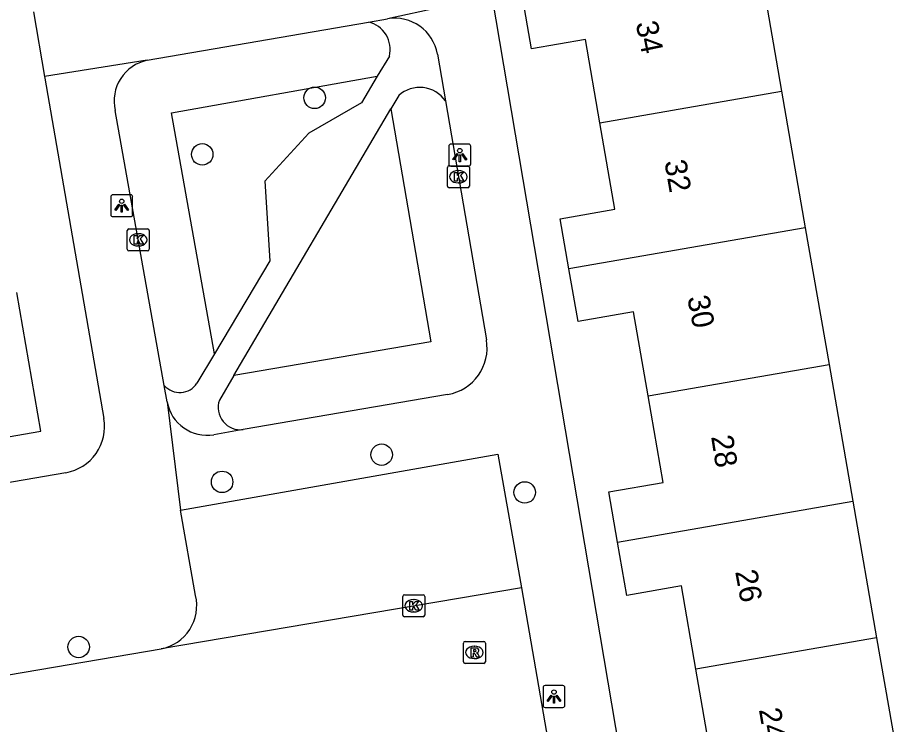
# Model space of a CAD drawing. Extents: x 162880 to 165536, y 384011 to 385179.
# Drawn here: x 164029.07 to 164069.23, y 384605.16 to 384637.32 of the extents above; entities that cross this region are included whole.
import ezdxf

# ---------------------------------------------------------------- set-up
doc = ezdxf.new("R2010")
doc.units = 0
for name, color, linetype in [('IMGEO_Boom', 7, 'Continuous'), ('IMGEO_Groenvoorziening', 7, 'Continuous'), ('IMGEO_Kolk', 7, 'Continuous'), ('IMGEO_Lichtpunt', 7, 'Continuous'), ('IMGEO_Pand', 7, 'Continuous'), ('IMGEO_Pand_nummerreeks', 7, 'Continuous'), ('IMGEO_Rijbaan_lokaal_open', 7, 'Continuous'), ('IMGEO_Rioolput', 7, 'Continuous'), ('IMGEO_Voetpad_open', 7, 'Continuous')]:
    doc.layers.add(name, color=color, linetype=linetype)

msp = doc.modelspace()

# ---------------------------------------------------------------- linework, layer by layer
at = {"layer": 'IMGEO_Boom'}
for centre in [(164042.581, 384633.673), (164037.468, 384631.098), (164045.63, 384617.434), (164038.372, 384616.196), (164052.137, 384615.716), (164031.844, 384608.684)]:
    msp.add_circle(centre, 0.489, dxfattribs=at)
at = {"layer": 'IMGEO_Groenvoorziening'}
for points in [[(164038.02, 384622.023), (164036.07, 384632.985), (164045.432, 384634.653)], [(164046.054, 384633.175), (164047.873, 384622.576), (164038.906, 384621.036)]]:
    msp.add_lwpolyline(points, dxfattribs=at)
at = {"layer": 'IMGEO_Kolk'}
for p, q in [((164048.697, 384630.582), (164049.549, 384630.582)), ((164048.622, 384629.656), (164048.622, 384630.508)), ((164049.11, 384630.362), (164049.135, 384630.362)), ((164049.623, 384630.508), (164049.623, 384629.656)), ((164049.133, 384629.802), (164049.108, 384629.802)), ((164049.549, 384629.582), (164048.697, 384629.582)), ((164034.056, 384626.784), (164034.056, 384627.636)), ((164034.131, 384627.71), (164034.983, 384627.71)), ((164034.544, 384627.49), (164034.569, 384627.49)), ((164035.057, 384627.636), (164035.057, 384626.784)), ((164034.983, 384626.71), (164034.131, 384626.71)), ((164034.567, 384626.93), (164034.542, 384626.93)), ((164046.589, 384610.133), (164046.589, 384610.985)), ((164046.664, 384611.059), (164047.516, 384611.059)), ((164047.59, 384610.985), (164047.59, 384610.133)), ((164047.077, 384610.839), (164047.102, 384610.839)), ((164047.1, 384610.279), (164047.075, 384610.279)), ((164047.516, 384610.059), (164046.664, 384610.059))]:
    msp.add_line(p, q, dxfattribs=at)
for points in [[(164048.697, 384630.582), (164049.549, 384630.582)], [(164048.622, 384629.656), (164048.622, 384630.508)], [(164048.943, 384630.282), (164049.066, 384630.282), (164049.066, 384630.131), (164049.196, 384630.282), (164049.36, 384630.282), (164049.214, 384630.131), (164049.367, 384629.882), (164049.215, 384629.882), (164049.13, 384630.046), (164049.066, 384629.979), (164049.066, 384629.882), (164048.943, 384629.882), (164048.943, 384630.282)], [(164049.623, 384630.508), (164049.623, 384629.656)], [(164049.549, 384629.582), (164048.697, 384629.582)], [(164034.056, 384626.784), (164034.056, 384627.636)], [(164034.131, 384627.71), (164034.983, 384627.71)], [(164034.377, 384627.41), (164034.5, 384627.41), (164034.5, 384627.259), (164034.63, 384627.41), (164034.794, 384627.41), (164034.648, 384627.259), (164034.801, 384627.01), (164034.649, 384627.01), (164034.564, 384627.174), (164034.5, 384627.107), (164034.5, 384627.01), (164034.377, 384627.01), (164034.377, 384627.41)], [(164035.057, 384627.636), (164035.057, 384626.784)], [(164034.983, 384626.71), (164034.131, 384626.71)], [(164046.589, 384610.133), (164046.589, 384610.985)], [(164046.664, 384611.059), (164047.516, 384611.059)], [(164047.59, 384610.985), (164047.59, 384610.133)], [(164046.91, 384610.759), (164047.033, 384610.759), (164047.033, 384610.608), (164047.163, 384610.759), (164047.327, 384610.759), (164047.181, 384610.608), (164047.334, 384610.359), (164047.182, 384610.359), (164047.097, 384610.523), (164047.033, 384610.456), (164047.033, 384610.359), (164046.91, 384610.359), (164046.91, 384610.759)], [(164047.516, 384610.059), (164046.664, 384610.059)]]:
    msp.add_lwpolyline(points, dxfattribs=at)
for centre, start, end in [((164048.699, 384630.506), 91.552, 178.448), ((164048.699, 384630.506), 91.552, 178.448), ((164049.547, 384630.506), 1.552, 88.448), ((164049.547, 384630.506), 1.552, 88.448), ((164048.699, 384629.658), 181.552, 268.448), ((164048.699, 384629.658), 181.552, 268.448), ((164049.547, 384629.658), 271.552, 358.448), ((164049.547, 384629.658), 271.552, 358.448), ((164034.133, 384627.634), 91.552, 178.448), ((164034.133, 384627.634), 91.552, 178.448), ((164034.981, 384627.634), 1.552, 88.448), ((164034.981, 384627.634), 1.552, 88.448), ((164034.133, 384626.786), 181.552, 268.448), ((164034.133, 384626.786), 181.552, 268.448), ((164034.981, 384626.786), 271.552, 358.448), ((164034.981, 384626.786), 271.552, 358.448), ((164046.666, 384610.983), 91.552, 178.448), ((164046.666, 384610.983), 91.552, 178.448), ((164047.514, 384610.983), 1.552, 88.448), ((164047.514, 384610.983), 1.552, 88.448), ((164046.666, 384610.135), 181.552, 268.448), ((164046.666, 384610.135), 181.552, 268.448), ((164047.514, 384610.135), 271.552, 358.448), ((164047.514, 384610.135), 271.552, 358.448)]:
    msp.add_arc(centre, 0.0765, start, end, dxfattribs=at)
for centre, major_axis, ratio, start_param, end_param in [((164049.109, 384630.082), (-0.387, 0.002), 0.722429, 4.712389, 7.853982), ((164049.134, 384630.082), (-0.39, 0.002), 0.717154, 1.570796, 4.712389), ((164034.543, 384627.21), (-0.387, 0.002), 0.722429, 4.712389, 7.853982), ((164034.568, 384627.21), (-0.39, 0.002), 0.717154, 1.570796, 4.712389), ((164047.076, 384610.559), (-0.387, 0.002), 0.722429, 4.712389, 7.853982), ((164047.101, 384610.559), (-0.39, 0.002), 0.717154, 1.570796, 4.712389)]:
    msp.add_ellipse(centre, major_axis=major_axis, ratio=ratio, start_param=start_param, end_param=end_param, dxfattribs=at)
at = {"layer": 'IMGEO_Lichtpunt'}
for p, q in [((164048.687, 384631.47), (164048.687, 384630.663)), ((164048.687, 384631.47), (164048.687, 384630.663)), ((164049.589, 384631.565), (164048.781, 384631.565)), ((164049.589, 384631.565), (164048.781, 384631.565)), ((164049.683, 384630.663), (164049.683, 384631.47)), ((164049.683, 384630.663), (164049.683, 384631.47)), ((164048.781, 384630.569), (164049.589, 384630.569)), ((164048.781, 384630.569), (164049.589, 384630.569)), ((164033.306, 384629.168), (164033.306, 384628.361)), ((164033.306, 384629.168), (164033.306, 384628.361)), ((164034.208, 384629.263), (164033.4, 384629.263)), ((164034.208, 384629.263), (164033.4, 384629.263)), ((164034.302, 384628.361), (164034.302, 384629.168)), ((164034.302, 384628.361), (164034.302, 384629.168)), ((164033.4, 384628.267), (164034.208, 384628.267)), ((164033.4, 384628.267), (164034.208, 384628.267)), ((164053.874, 384606.926), (164053.066, 384606.926)), ((164053.874, 384606.926), (164053.066, 384606.926)), ((164052.972, 384606.831), (164052.972, 384606.024)), ((164052.972, 384606.831), (164052.972, 384606.024)), ((164053.968, 384606.024), (164053.968, 384606.831)), ((164053.968, 384606.024), (164053.968, 384606.831)), ((164053.066, 384605.93), (164053.874, 384605.93)), ((164053.066, 384605.93), (164053.874, 384605.93))]:
    msp.add_line(p, q, dxfattribs=at)
for points in [[(164049.061, 384631.134), (164049.1, 384631.106), (164048.912, 384630.844), (164048.874, 384630.871), (164049.061, 384631.134)], [(164049.163, 384631.086), (164049.21, 384631.086), (164049.21, 384630.764), (164049.163, 384630.764), (164049.163, 384631.086)], [(164049.273, 384631.106), (164049.311, 384631.133), (164049.498, 384630.871), (164049.459, 384630.843), (164049.273, 384631.106)], [(164033.68, 384628.832), (164033.719, 384628.804), (164033.531, 384628.542), (164033.493, 384628.569), (164033.68, 384628.832)], [(164033.782, 384628.784), (164033.829, 384628.784), (164033.829, 384628.462), (164033.782, 384628.462), (164033.782, 384628.784)], [(164033.892, 384628.804), (164033.93, 384628.831), (164034.117, 384628.569), (164034.078, 384628.541), (164033.892, 384628.804)], [(164053.346, 384606.495), (164053.385, 384606.467), (164053.197, 384606.205), (164053.159, 384606.232), (164053.346, 384606.495)], [(164053.558, 384606.467), (164053.596, 384606.494), (164053.783, 384606.232), (164053.744, 384606.204), (164053.558, 384606.467)], [(164053.448, 384606.447), (164053.495, 384606.447), (164053.495, 384606.125), (164053.448, 384606.125), (164053.448, 384606.447)]]:
    msp.add_lwpolyline(points, dxfattribs=at)
for centre in [(164049.186, 384631.268), (164033.805, 384628.966), (164053.471, 384606.629)]:
    msp.add_circle(centre, 0.0994, dxfattribs=at)
for centre, start, end in [((164048.781, 384631.47), 90, 180), ((164048.781, 384631.47), 90, 180), ((164049.589, 384631.47), 0, 90), ((164049.589, 384631.47), 0, 90), ((164048.781, 384630.663), 180, 270), ((164048.781, 384630.663), 180, 270), ((164049.589, 384630.663), 270, 0), ((164049.589, 384630.663), 270, 360), ((164033.4, 384629.168), 90, 180), ((164033.4, 384629.168), 90, 180), ((164034.208, 384629.168), 0, 90), ((164034.208, 384629.168), 0, 90), ((164033.4, 384628.361), 180, 270), ((164033.4, 384628.361), 180, 270), ((164034.208, 384628.361), 270, 0), ((164034.208, 384628.361), 270, 360), ((164053.066, 384606.831), 90, 180), ((164053.066, 384606.831), 90, 180), ((164053.874, 384606.831), 0, 90), ((164053.874, 384606.831), 0, 90), ((164053.066, 384606.024), 180, 270), ((164053.066, 384606.024), 180, 270), ((164053.874, 384606.024), 270, 0), ((164053.874, 384606.024), 270, 360)]:
    msp.add_arc(centre, 0.0946, start, end, dxfattribs=at)
at = {"layer": 'IMGEO_Pand'}
for points in [[(164055.558, 384632.536), (164054.898, 384636.332), (164052.442, 384635.905), (164052.001, 384638.444), (164062.723, 384640.308), (164063.579, 384635.382), (164063.824, 384633.973)], [(164055.558, 384632.536), (164063.824, 384633.973)], [(164063.824, 384633.973), (164064.905, 384627.755)], [(164054.151, 384625.885), (164053.754, 384628.172), (164056.242, 384628.604), (164055.558, 384632.536)], [(164064.905, 384627.755), (164054.151, 384625.885)], [(164064.905, 384627.755), (164065.986, 384621.537)], [(164057.755, 384620.105), (164057.09, 384623.932), (164054.567, 384623.494), (164054.151, 384625.885)], [(164018.419, 384622.96), (164018.841, 384620.528), (164021.312, 384620.957), (164021.982, 384617.095), (164030.127, 384618.507), (164029.032, 384624.82)], [(164057.755, 384620.105), (164065.986, 384621.537)], [(164065.986, 384621.537), (164067.066, 384615.319)], [(164056.367, 384613.458), (164055.97, 384615.745), (164058.438, 384616.174), (164057.755, 384620.105)], [(164056.367, 384613.458), (164067.066, 384615.319)], [(164067.066, 384615.319), (164068.147, 384609.101)], [(164059.927, 384607.671), (164059.268, 384611.463), (164056.789, 384611.032), (164056.367, 384613.458)], [(164068.147, 384609.101), (164059.927, 384607.671)], [(164068.147, 384609.101), (164069.228, 384602.883)], [(164058.354, 384600.991), (164057.955, 384603.286), (164060.609, 384603.747), (164059.927, 384607.671)]]:
    msp.add_lwpolyline(points, dxfattribs=at)
at = {"layer": 'IMGEO_Rijbaan_lokaal_open'}
for points in [[(164051.994, 384611.372), (164035.604, 384608.597)], [(164051.994, 384611.372), (164057.213, 384581.187)], [(164027.212, 384607.172), (164035.604, 384608.597)]]:
    msp.add_lwpolyline(points, dxfattribs=at)
at = {"layer": 'IMGEO_Rioolput'}
for p, q in [((164049.426, 384608.936), (164050.278, 384608.936)), ((164049.351, 384608.01), (164049.351, 384608.862)), ((164049.839, 384608.716), (164049.864, 384608.716)), ((164050.352, 384608.862), (164050.352, 384608.01)), ((164049.862, 384608.156), (164049.837, 384608.156)), ((164050.278, 384607.936), (164049.426, 384607.936))]:
    msp.add_line(p, q, dxfattribs=at)
for points in [[(164049.426, 384608.936), (164050.278, 384608.936)], [(164049.351, 384608.01), (164049.351, 384608.862)], [(164049.94, 384608.634), (164049.688, 384608.636), (164049.688, 384608.236)], [(164049.866, 384608.555), (164049.812, 384608.555), (164049.812, 384608.474)], [(164049.812, 384608.474), (164049.864, 384608.474)], [(164050.352, 384608.862), (164050.352, 384608.01)], [(164049.688, 384608.236), (164049.812, 384608.236), (164049.812, 384608.398), (164049.823, 384608.398)], [(164049.87, 384608.369), (164049.941, 384608.236), (164050.081, 384608.236), (164050.016, 384608.362)], [(164050.278, 384607.936), (164049.426, 384607.936)]]:
    msp.add_lwpolyline(points, dxfattribs=at)
for centre, radius, start, end in [((164049.428, 384608.86), 0.0765, 91.552, 178.448), ((164049.428, 384608.86), 0.0765, 91.552, 178.448), ((164050.276, 384608.86), 0.0765, 1.552, 88.448), ((164050.276, 384608.86), 0.0765, 1.552, 88.448), ((164049.848, 384608.663), 0.19, 274.7715, 282.9687), ((164049.872, 384608.459), 0.0964, 77.0061, 93.1865), ((164049.886, 384608.516), 0.0378, 276.6634, 79.6772), ((164049.939, 384608.524), 0.109, 350.3612, 89.416), ((164049.937, 384608.524), 0.112, 277.5842, 350.9817), ((164049.822, 384608.345), 0.0533, 26.0293, 88.6989), ((164049.921, 384608.309), 0.108, 29.5134, 73.7905), ((164049.428, 384608.012), 0.0765, 181.552, 268.448), ((164049.428, 384608.012), 0.0765, 181.552, 268.448), ((164050.276, 384608.012), 0.0765, 271.552, 358.448), ((164050.276, 384608.012), 0.0765, 271.552, 358.448)]:
    msp.add_arc(centre, radius, start, end, dxfattribs=at)
for centre, major_axis, ratio, start_param, end_param in [((164049.838, 384608.436), (-0.387, 0.002), 0.722429, 4.712389, 7.853982), ((164049.863, 384608.436), (-0.39, 0.002), 0.717154, 1.570796, 4.712389)]:
    msp.add_ellipse(centre, major_axis=major_axis, ratio=ratio, start_param=start_param, end_param=end_param, dxfattribs=at)
at = {"layer": 'IMGEO_Voetpad_open'}
for points in [[(164050.656, 384638.318), (164045.9, 384637.271)], [(164059.975, 384583.218), (164050.656, 384638.318)], [(164029.785, 384637.586), (164030.295, 384634.645)], [(164034.969, 384635.379), (164045.028, 384637.12)], [(164045.028, 384637.12), (164045.9, 384637.271)], [(164034.969, 384635.379), (164030.295, 384634.645)], [(164045.981, 384635.572), (164045.432, 384634.653)], [(164048.164, 384635.658), (164048.528, 384633.537)], [(164030.295, 384634.645), (164030.307, 384634.574), (164032.993, 384619.085)], [(164045.432, 384634.653), (164044.715, 384633.452), (164042.323, 384632.067), (164040.319, 384629.873), (164040.545, 384626.248), (164038.02, 384622.023)], [(164046.412, 384633.784), (164046.054, 384633.175)], [(164048.528, 384633.537), (164050.395, 384622.662)], [(164035.737, 384620.585), (164033.511, 384633.1)], [(164038.906, 384621.036), (164046.054, 384633.175)], [(164038.02, 384622.023), (164037.224, 384620.691)], [(164038.906, 384621.036), (164038.249, 384619.92)], [(164035.87, 384619.838), (164035.737, 384620.585)], [(164048.633, 384620.17), (164039.337, 384618.574)], [(164035.87, 384619.838), (164036.476, 384614.914)], [(164039.337, 384618.574), (164037.998, 384618.344)], [(164036.476, 384614.914), (164050.919, 384617.464), (164051.994, 384611.372)], [(164031.262, 384616.615), (164026.486, 384615.782), (164027.129, 384611.857), (164012.399, 384609.402)], [(164037.167, 384611.025), (164036.476, 384614.914)]]:
    msp.add_lwpolyline(points, dxfattribs=at)
for centre, radius, start, end in [((164044.744, 384635.878), 1.274, 346.1133, 77.1224), ((164046.219, 384635.324), 1.973, 9.7532, 99.3104), ((164035.343, 384633.534), 1.883, 101.4689, 193.3126), ((164047.361, 384632.724), 1.422, 34.8466, 131.8375), ((164048.268, 384622.297), 2.158, 279.7402, 9.7344), ((164036.441, 384621.188), 0.927, 220.5493, 327.6055), ((164037.685, 384620.161), 1.844, 190.096, 279.7611), ((164039.206, 384619.581), 1.015, 160.4828, 277.4159), ((164030.895, 384618.713), 2.13, 279.9081, 10.0456), ((164035.208, 384610.569), 2.011, 281.358, 13.1)]:
    msp.add_arc(centre, radius, start, end, dxfattribs=at)

# ---------------------------------------------------------------- texts
at = {"layer": 'IMGEO_Pand_nummerreeks'}
for s, rotation, p in [('34', 281.5138, (164057.182, 384637.073)), ('32', 279.8193, (164058.489, 384630.775)), ('30', 281.2059, (164059.528, 384624.587)), ('28', 278.9454, (164060.616, 384618.259)), ('26', 280.3973, (164061.71, 384612.116)), ('24', 279.9777, (164062.788, 384605.834))]:
    msp.add_text(s, height=1, rotation=rotation, dxfattribs=at).set_placement(p)

doc.saveas('drawing.dxf')
